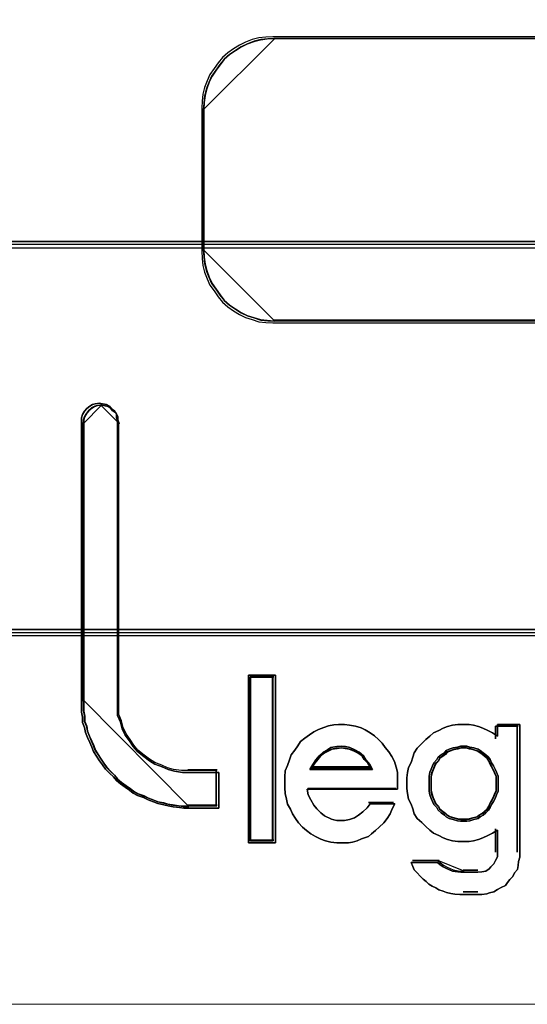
# Model space of a CAD drawing. Header units: millimetres. Extents: x -1290 to 1795, y -4192 to -1311.
# Tile 507 of 656: x 1536.37 to 1537.81, y -3659.39 to -3656.59. Entities that reach past the tile are written whole.
import ezdxf

# ---------------------------------------------------------------- set-up
doc = ezdxf.new("R2010")
doc.units = ezdxf.units.MM
doc.layers.add('30', color=7, linetype='Continuous')
doc.layers.add('45', color=7, linetype='Continuous')
doc.layers.add('Aparatura', color=7, linetype='Continuous', lineweight=13)

# ---------------------------------------------------------------- blocks, each defined once
blk = doc.blocks.new('*U203')
at = {"layer": '30', "color": 7}
for points in [[(764.797637, -262.566695), (117.203183, -262.566695), (117.203183, -264.08627), (117.203183, -285.154976), (117.203183, -286.633482), (764.797637, -286.633482), (764.797637, -285.154976), (764.797637, -264.08627), (764.797637, -262.566695)], [(117.203183, -286.545509), (764.797637, -286.545509), (117.203183, -286.545509)], [(764.797637, -286.545509), (117.203183, -286.545509), (117.203183, -288.04212), (117.203183, -289.621877), (117.203183, -292.157801), (764.797637, -292.157801), (764.797637, -289.621877), (764.797637, -288.04212), (764.797637, -286.545509)], [(764.754661, -286.588598), (117.246158, -286.588598), (117.246158, -288.062228), (117.246158, -289.617727), (117.246158, -292.114713), (764.754661, -292.114713), (764.754661, -289.617727), (764.754661, -288.062228), (764.754661, -286.588598)], [(117.203183, -292.069829), (764.797637, -292.069829), (117.203183, -292.069829)]]:
    blk.add_lwpolyline(points, close=True, dxfattribs=at)
blk = doc.blocks.new('*U206')
at = {"layer": '45', "color": 3}
for points in [[(197.395461, -283.628051), (193.397664, -283.628051), (193.297425, -283.633986), (193.197185, -283.645856), (193.102842, -283.669595), (193.008498, -283.705204), (192.920052, -283.746748), (192.837501, -283.800162), (192.754951, -283.859511), (192.678297, -283.924795), (192.619332, -284.001948), (192.560368, -284.079102), (192.501403, -284.168125), (192.460128, -284.257148), (192.424749, -284.352106), (192.401164, -284.447064), (192.389371, -284.547957), (192.383474, -284.642915), (192.383474, -286.684512), (192.389371, -286.785405), (192.401164, -286.886298), (192.424749, -286.981256), (192.460128, -287.076214), (192.501403, -287.165237), (192.560368, -287.248326), (192.619332, -287.331414), (192.678297, -287.408567), (192.754951, -287.473851), (192.837501, -287.5332), (192.920052, -287.586614), (193.008498, -287.628158), (193.102842, -287.657832), (193.197185, -287.687506), (193.297425, -287.699376), (193.397664, -287.705311), (197.395461, -287.705311)], [(197.395461, -283.628051), (193.397664, -283.628051), (193.297425, -283.633986), (193.197185, -283.645856), (193.102842, -283.669595), (193.008498, -283.705204), (192.920052, -283.746748), (192.837501, -283.800162), (192.754951, -283.859511), (192.678297, -283.924795), (192.619332, -284.001948), (192.560368, -284.079102), (192.501403, -284.168125), (192.460128, -284.257148), (192.424749, -284.352106), (192.401164, -284.447064), (192.389371, -284.547957), (192.383474, -284.642915), (192.383474, -286.684512), (192.389371, -286.785405), (192.401164, -286.886298), (192.424749, -286.981256), (192.460128, -287.076214), (192.501403, -287.165237), (192.560368, -287.248326), (192.619332, -287.331414), (192.678297, -287.408567), (192.754951, -287.473851), (192.837501, -287.5332), (192.920052, -287.586614), (193.008498, -287.628158), (193.102842, -287.657832), (193.197185, -287.687506), (193.297425, -287.699376), (193.397664, -287.705311), (197.395461, -287.705311)], [(197.395461, -283.628051), (193.397664, -283.628051), (193.297425, -283.633986), (193.197185, -283.645856), (193.102842, -283.669595), (193.008498, -283.705204), (192.920052, -283.746748), (192.837501, -283.800162), (192.754951, -283.859511), (192.678297, -283.924795), (192.619332, -284.001948), (192.560368, -284.079102), (192.501403, -284.168125), (192.460128, -284.257148), (192.424749, -284.352106), (192.401164, -284.447064), (192.389371, -284.547957), (192.383474, -284.642915), (192.383474, -286.684512), (192.389371, -286.785405), (192.401164, -286.886298), (192.424749, -286.981256), (192.460128, -287.076214), (192.501403, -287.165237), (192.560368, -287.248326), (192.619332, -287.331414), (192.678297, -287.408567), (192.754951, -287.473851), (192.837501, -287.5332), (192.920052, -287.586614), (193.008498, -287.628158), (193.102842, -287.657832), (193.197185, -287.687506), (193.297425, -287.699376), (193.397664, -287.705311), (197.395461, -287.705311)], [(197.395461, -283.628051), (193.397664, -283.628051), (193.297425, -283.633986), (193.197185, -283.645856), (193.102842, -283.669595), (193.008498, -283.705204), (192.920052, -283.746748), (192.837501, -283.800162), (192.754951, -283.859511), (192.678297, -283.924795), (192.619332, -284.001948), (192.560368, -284.079102), (192.501403, -284.168125), (192.460128, -284.257148), (192.424749, -284.352106), (192.401164, -284.447064), (192.389371, -284.547957), (192.383474, -284.642915), (192.383474, -286.684512), (192.389371, -286.785405), (192.401164, -286.886298), (192.424749, -286.981256), (192.460128, -287.076214), (192.501403, -287.165237), (192.560368, -287.248326), (192.619332, -287.331414), (192.678297, -287.408567), (192.754951, -287.473851), (192.837501, -287.5332), (192.920052, -287.586614), (193.008498, -287.628158), (193.102842, -287.657832), (193.197185, -287.687506), (193.297425, -287.699376), (193.397664, -287.705311), (197.395461, -287.705311)], [(197.395461, -283.628051), (193.397664, -283.628051), (193.297425, -283.633986), (193.197185, -283.645856), (193.102842, -283.669595), (193.008498, -283.705204), (192.920052, -283.746748), (192.837501, -283.800162), (192.754951, -283.859511), (192.678297, -283.924795), (192.619332, -284.001948), (192.560368, -284.079102), (192.501403, -284.168125), (192.460128, -284.257148), (192.424749, -284.352106), (192.401164, -284.447064), (192.389371, -284.547957), (192.383474, -284.642915), (192.383474, -286.684512), (192.389371, -286.785405), (192.401164, -286.886298), (192.424749, -286.981256), (192.460128, -287.076214), (192.501403, -287.165237), (192.560368, -287.248326), (192.619332, -287.331414), (192.678297, -287.408567), (192.754951, -287.473851), (192.837501, -287.5332), (192.920052, -287.586614), (193.008498, -287.628158), (193.102842, -287.657832), (193.197185, -287.687506), (193.297425, -287.699376), (193.397664, -287.705311), (197.395461, -287.705311)], [(197.395461, -283.628051), (193.397664, -283.628051), (193.297425, -283.633986), (193.197185, -283.645856), (193.102842, -283.669595), (193.008498, -283.705204), (192.920052, -283.746748), (192.837501, -283.800162), (192.754951, -283.859511), (192.678297, -283.924795), (192.619332, -284.001948), (192.560368, -284.079102), (192.501403, -284.168125), (192.460128, -284.257148), (192.424749, -284.352106), (192.401164, -284.447064), (192.389371, -284.547957), (192.383474, -284.642915), (192.383474, -286.684512), (192.389371, -286.785405), (192.401164, -286.886298), (192.424749, -286.981256), (192.460128, -287.076214), (192.501403, -287.165237), (192.560368, -287.248326), (192.619332, -287.331414), (192.678297, -287.408567), (192.754951, -287.473851), (192.837501, -287.5332), (192.920052, -287.586614), (193.008498, -287.628158), (193.102842, -287.657832), (193.197185, -287.687506), (193.297425, -287.699376), (193.397664, -287.705311), (197.395461, -287.705311)], [(197.375708, -283.658572), (193.417948, -283.658572), (193.318713, -283.664415), (193.219477, -283.676102), (193.126078, -283.699476), (193.03268, -283.734536), (192.945119, -283.77544), (192.863395, -283.828031), (192.781672, -283.886465), (192.705785, -283.950742), (192.647411, -284.026707), (192.589037, -284.102671), (192.530663, -284.190322), (192.489801, -284.277973), (192.454777, -284.371468), (192.431427, -284.464963), (192.419753, -284.564301), (192.413915, -284.657795), (192.413915, -286.667928), (192.419753, -286.767266), (192.431427, -286.866604), (192.454777, -286.960099), (192.489801, -287.053593), (192.530663, -287.141244), (192.589037, -287.223052), (192.647411, -287.30486), (192.705785, -287.380824), (192.781672, -287.445102), (192.863395, -287.503536), (192.945119, -287.556126), (193.03268, -287.59703), (193.126078, -287.626247), (193.219477, -287.655464), (193.318713, -287.667151), (193.417948, -287.672995), (197.375708, -287.672995)], [(197.375708, -283.658572), (193.417948, -283.658572), (193.318713, -283.664415), (193.219477, -283.676102), (193.126078, -283.699476), (193.03268, -283.734536), (192.945119, -283.77544), (192.863395, -283.828031), (192.781672, -283.886465), (192.705785, -283.950742), (192.647411, -284.026707), (192.589037, -284.102671), (192.530663, -284.190322), (192.489801, -284.277973), (192.454777, -284.371468), (192.431427, -284.464963), (192.419753, -284.564301), (192.413915, -284.657795), (192.413915, -286.667928), (192.419753, -286.767266), (192.431427, -286.866604), (192.454777, -286.960099), (192.489801, -287.053593), (192.530663, -287.141244), (192.589037, -287.223052), (192.647411, -287.30486), (192.705785, -287.380824), (192.781672, -287.445102), (192.863395, -287.503536), (192.945119, -287.556126), (193.03268, -287.59703), (193.126078, -287.626247), (193.219477, -287.655464), (193.318713, -287.667151), (193.417948, -287.672995), (197.375708, -287.672995)], [(197.375708, -283.658572), (193.417948, -283.658572), (193.318713, -283.664415), (193.219477, -283.676102), (193.126078, -283.699476), (193.03268, -283.734536), (192.945119, -283.77544), (192.863395, -283.828031), (192.781672, -283.886465), (192.705785, -283.950742), (192.647411, -284.026707), (192.589037, -284.102671), (192.530663, -284.190322), (192.489801, -284.277973), (192.454777, -284.371468), (192.431427, -284.464963), (192.419753, -284.564301), (192.413915, -284.657795), (192.413915, -286.667928), (192.419753, -286.767266), (192.431427, -286.866604), (192.454777, -286.960099), (192.489801, -287.053593), (192.530663, -287.141244), (192.589037, -287.223052), (192.647411, -287.30486), (192.705785, -287.380824), (192.781672, -287.445102), (192.863395, -287.503536), (192.945119, -287.556126), (193.03268, -287.59703), (193.126078, -287.626247), (193.219477, -287.655464), (193.318713, -287.667151), (193.417948, -287.672995), (197.375708, -287.672995)], [(197.375708, -283.658572), (193.417948, -283.658572), (193.318713, -283.664415), (193.219477, -283.676102), (193.126078, -283.699476), (193.03268, -283.734536), (192.945119, -283.77544), (192.863395, -283.828031), (192.781672, -283.886465), (192.705785, -283.950742), (192.647411, -284.026707), (192.589037, -284.102671), (192.530663, -284.190322), (192.489801, -284.277973), (192.454777, -284.371468), (192.431427, -284.464963), (192.419753, -284.564301), (192.413915, -284.657795), (192.413915, -286.667928), (192.419753, -286.767266), (192.431427, -286.866604), (192.454777, -286.960099), (192.489801, -287.053593), (192.530663, -287.141244), (192.589037, -287.223052), (192.647411, -287.30486), (192.705785, -287.380824), (192.781672, -287.445102), (192.863395, -287.503536), (192.945119, -287.556126), (193.03268, -287.59703), (193.126078, -287.626247), (193.219477, -287.655464), (193.318713, -287.667151), (193.417948, -287.672995), (197.375708, -287.672995)], [(197.375708, -283.658572), (193.417948, -283.658572), (193.318713, -283.664415), (193.219477, -283.676102), (193.126078, -283.699476), (193.03268, -283.734536), (192.945119, -283.77544), (192.863395, -283.828031), (192.781672, -283.886465), (192.705785, -283.950742), (192.647411, -284.026707), (192.589037, -284.102671), (192.530663, -284.190322), (192.489801, -284.277973), (192.454777, -284.371468), (192.431427, -284.464963), (192.419753, -284.564301), (192.413915, -284.657795), (192.413915, -286.667928), (192.419753, -286.767266), (192.431427, -286.866604), (192.454777, -286.960099), (192.489801, -287.053593), (192.530663, -287.141244), (192.589037, -287.223052), (192.647411, -287.30486), (192.705785, -287.380824), (192.781672, -287.445102), (192.863395, -287.503536), (192.945119, -287.556126), (193.03268, -287.59703), (193.126078, -287.626247), (193.219477, -287.655464), (193.318713, -287.667151), (193.417948, -287.672995), (197.375708, -287.672995)], [(197.375708, -283.658572), (193.417948, -283.658572), (193.318713, -283.664415), (193.219477, -283.676102), (193.126078, -283.699476), (193.03268, -283.734536), (192.945119, -283.77544), (192.863395, -283.828031), (192.781672, -283.886465), (192.705785, -283.950742), (192.647411, -284.026707), (192.589037, -284.102671), (192.530663, -284.190322), (192.489801, -284.277973), (192.454777, -284.371468), (192.431427, -284.464963), (192.419753, -284.564301), (192.413915, -284.657795), (192.413915, -286.667928), (192.419753, -286.767266), (192.431427, -286.866604), (192.454777, -286.960099), (192.489801, -287.053593), (192.530663, -287.141244), (192.589037, -287.223052), (192.647411, -287.30486), (192.705785, -287.380824), (192.781672, -287.445102), (192.863395, -287.503536), (192.945119, -287.556126), (193.03268, -287.59703), (193.126078, -287.626247), (193.219477, -287.655464), (193.318713, -287.667151), (193.417948, -287.672995), (197.375708, -287.672995)]]:
    blk.add_lwpolyline(points, dxfattribs=at)
for points in [[(193.427421, -283.651391), (193.326541, -283.657333), (193.225661, -283.669218), (193.130715, -283.692988), (193.035769, -283.728643), (192.946757, -283.770241), (192.86368, -283.823724), (192.780602, -283.883149), (192.703458, -283.948517), (192.644117, -284.02577), (192.584776, -284.103023), (192.525435, -284.192161), (192.483896, -284.281299), (192.448291, -284.37638), (192.424555, -284.47146), (192.412687, -284.572483), (192.406753, -284.667564), (193.427421, -283.651391)], [(203.45146, -283.651391), (193.411305, -283.651391), (203.45146, -283.651391)], [(192.406753, -284.64961), (192.406753, -286.67657), (192.406753, -284.64961)], [(192.406753, -286.660412), (192.412687, -286.76138), (192.424555, -286.862348), (192.448291, -286.957377), (192.483896, -287.052406), (192.525435, -287.141495), (192.584776, -287.224645), (192.644117, -287.307796), (192.703458, -287.385006), (192.780602, -287.450339), (192.86368, -287.509732), (192.946757, -287.563185), (193.035769, -287.604761), (193.130715, -287.634457), (193.225661, -287.664153), (193.326541, -287.676032), (193.427421, -287.681971), (192.406753, -286.660412)], [(203.45146, -287.664018), (193.411305, -287.664018), (203.45146, -287.664018)]]:
    blk.add_lwpolyline(points, close=True, dxfattribs=at)
at = {"layer": '45', "color": 7}
for points in [[(191.095867, -288.925741), (191.144148, -288.961181), (191.168288, -289.008434), (191.168288, -289.055688), (191.186394, -289.102941), (191.186394, -293.095841), (191.186394, -293.196254), (191.186394, -293.296668), (191.22864, -293.391174), (191.25278, -293.485681), (191.295026, -293.574281), (191.355378, -293.656974), (191.409694, -293.739667), (191.470045, -293.810547), (191.560573, -293.881427), (191.639029, -293.940493), (191.717486, -293.987747), (191.820084, -294.029093), (191.904576, -294.064533), (191.995103, -294.08816), (192.109771, -294.10588), (192.212368, -294.10588), (192.628793, -294.10588), (192.628793, -294.613852), (192.212368, -294.613852), (192.127876, -294.613852), (192.067525, -294.607946), (191.976997, -294.596132), (191.904576, -294.584319), (191.844224, -294.566599), (191.759732, -294.548879), (191.699381, -294.525252), (191.620924, -294.495719), (191.554537, -294.466186), (191.470045, -294.436653), (191.409694, -294.401213), (191.355378, -294.359866), (191.295026, -294.318519), (191.22864, -294.271266), (191.168288, -294.224013), (191.126042, -294.170853), (191.071726, -294.117693), (191.011375, -294.058626), (190.969129, -293.99956), (190.926883, -293.940493), (190.884637, -293.87552), (190.842391, -293.810547), (190.81825, -293.745574), (190.788074, -293.6806), (190.757899, -293.609721), (190.727723, -293.538841), (190.715653, -293.467961), (190.685477, -293.397081), (190.685477, -293.320294), (190.673407, -293.249414), (190.673407, -293.172628), (190.673407, -293.095841), (190.673407, -289.102941), (190.673407, -289.055688), (190.685477, -289.008434), (190.715653, -288.961181), (190.745828, -288.925741), (190.788074, -288.890301), (190.83032, -288.866675), (190.866531, -288.854861), (190.926883, -288.848955), (190.969129, -288.854861), (191.02948, -288.866675), (191.071726, -288.890301), (191.095867, -288.925741)], [(191.476014, -293.788782), (191.417652, -293.718675), (191.365127, -293.636883), (191.306765, -293.555091), (191.265912, -293.467457), (191.242567, -293.37398), (191.201714, -293.280504), (191.201714, -293.181185), (191.201714, -293.081867), (191.201714, -289.132489), (191.184205, -289.085751), (191.184205, -289.039013), (191.160861, -288.992274), (191.114171, -288.957221), (191.090826, -288.922167), (191.049973, -288.898798), (190.991611, -288.887113), (190.950758, -288.881271), (190.892396, -288.887113), (190.857379, -288.898798), (190.816526, -288.922167), (190.775673, -288.957221), (190.746492, -288.992274), (190.717311, -289.039013), (190.705638, -289.085751), (190.705638, -289.132489), (190.705638, -293.081867), (190.705638, -293.157816), (190.705638, -293.233766), (190.717311, -293.303873), (190.717311, -293.379823), (190.746492, -293.44993), (190.758164, -293.520037), (190.787345, -293.590144), (190.816526, -293.660252), (190.845707, -293.724517), (190.869051, -293.788782), (190.909905, -293.853047), (190.950758, -293.917312), (190.991611, -293.975735), (191.032465, -294.034157), (191.090826, -294.09258), (191.143352, -294.145161), (191.184205, -294.197741), (191.242567, -294.244479), (191.306765, -294.291217), (191.365127, -294.332113), (191.417652, -294.373009), (191.476014, -294.408063), (191.557721, -294.437274), (191.621919, -294.466486), (191.697789, -294.495697), (191.756151, -294.519066), (191.837858, -294.536593), (191.896219, -294.55412), (191.966254, -294.565804), (192.053796, -294.577489), (192.112158, -294.583331), (192.193865, -294.583331), (192.596561, -294.583331), (192.596561, -294.080896), (192.193865, -294.080896), (192.094649, -294.080896), (191.983762, -294.063369), (191.896219, -294.04), (191.814513, -294.004946), (191.715298, -293.96405), (191.639427, -293.917312), (191.563557, -293.858889), (191.476014, -293.788782)], [(193.432793, -292.721544), (193.432793, -295.111167), (193.049595, -295.111167), (193.049595, -292.721544), (193.432793, -292.721544)], [(193.432793, -295.111167), (193.432793, -292.721544), (193.049595, -292.721544), (193.049595, -295.111167), (193.432793, -295.111167)], [(193.432793, -292.721544), (193.049595, -292.721544), (193.049595, -295.111167), (193.432793, -295.111167), (193.432793, -292.721544)], [(193.432793, -295.111167), (193.432793, -292.721544), (193.049595, -292.721544), (193.049595, -295.111167), (193.432793, -295.111167)], [(193.072873, -292.744884), (193.072873, -295.087827), (193.072873, -292.744884)], [(193.072873, -292.744884), (193.409515, -292.744884), (193.072873, -292.744884)], [(193.402352, -295.07885), (193.402352, -292.75386), (193.080036, -292.75386), (193.080036, -295.07885), (193.402352, -295.07885)], [(193.402352, -292.75386), (193.080036, -292.75386), (193.080036, -295.07885), (193.402352, -295.07885), (193.402352, -292.75386)], [(193.402352, -295.07885), (193.402352, -292.75386), (193.080036, -292.75386), (193.080036, -295.07885), (193.402352, -295.07885)], [(193.393399, -292.744884), (193.393399, -295.087827), (193.393399, -292.744884)], [(194.491608, -293.435671), (194.576596, -293.447812), (194.655513, -293.472094), (194.710148, -293.502448), (194.782995, -293.544942), (194.8437, -293.587437), (194.904406, -293.636002), (194.95297, -293.690637), (194.995464, -293.751344), (195.050099, -293.81205), (195.092593, -293.878827), (195.129017, -293.951675), (195.153299, -294.030593), (195.171511, -294.103441), (195.171511, -294.182359), (195.171511, -294.267348), (195.171511, -294.346266), (193.884551, -294.346266), (193.902763, -294.425185), (193.939186, -294.498032), (193.98168, -294.57088), (194.024174, -294.625516), (194.078809, -294.680151), (194.133444, -294.722646), (194.163797, -294.740858), (194.206291, -294.75907), (194.230573, -294.771211), (194.266997, -294.783352), (194.309491, -294.789423), (194.351985, -294.789423), (194.376267, -294.789423), (194.418761, -294.789423), (194.491608, -294.777282), (194.558384, -294.752999), (194.619089, -294.716575), (194.679795, -294.66801), (194.740501, -294.613374), (194.782995, -294.552668), (195.135087, -294.552668), (195.098664, -294.625516), (195.068311, -294.698363), (195.025817, -294.76514), (194.977253, -294.825847), (194.910476, -294.886553), (194.861912, -294.935118), (194.801206, -294.983683), (194.758712, -295.020107), (194.661583, -295.05046), (194.600878, -295.080813), (194.534102, -295.099025), (194.473396, -295.111167), (194.376267, -295.111167), (194.309491, -295.111167), (194.224503, -295.099025), (194.145586, -295.080813), (194.078809, -295.056531), (194.005963, -295.020107), (193.939186, -294.983683), (193.878481, -294.935118), (193.817775, -294.886553), (193.76314, -294.825847), (193.720646, -294.76514), (193.678152, -294.698363), (193.647799, -294.631586), (193.605305, -294.558739), (193.593164, -294.485891), (193.574953, -294.406973), (193.568882, -294.328054), (193.568882, -294.249136), (193.568882, -294.170218), (193.574953, -294.085229), (193.605305, -294.006311), (193.635658, -293.927392), (193.659941, -293.854545), (193.708505, -293.787768), (193.750999, -293.727061), (193.793493, -293.666355), (193.854199, -293.61779), (193.920975, -293.569225), (193.98168, -293.52673), (194.048457, -293.496377), (194.121303, -293.466024), (194.188079, -293.441741), (194.266997, -293.4296), (194.333773, -293.423529), (194.418761, -293.423529), (194.491608, -293.435671)], [(194.491608, -293.435671), (194.418761, -293.423529), (194.333773, -293.423529), (194.266997, -293.4296), (194.188079, -293.441741), (194.121303, -293.466024), (194.048457, -293.496377), (193.98168, -293.52673), (193.920975, -293.569225), (193.854199, -293.61779), (193.793493, -293.666355), (193.750999, -293.727061), (193.708505, -293.787768), (193.659941, -293.854545), (193.635658, -293.927392), (193.605305, -294.006311), (193.574953, -294.085229), (193.568882, -294.170218), (193.568882, -294.249136), (193.568882, -294.328054), (193.574953, -294.406973), (193.593164, -294.485891), (193.605305, -294.558739), (193.647799, -294.631586), (193.678152, -294.698363), (193.720646, -294.76514), (193.76314, -294.825847), (193.817775, -294.886553), (193.878481, -294.935118), (193.939186, -294.983683), (194.005963, -295.020107), (194.078809, -295.056531), (194.145586, -295.080813), (194.224503, -295.099025), (194.309491, -295.111167), (194.376267, -295.111167), (194.473396, -295.111167), (194.534102, -295.099025), (194.600878, -295.080813), (194.661583, -295.05046), (194.758712, -295.020107), (194.801206, -294.983683), (194.861912, -294.935118), (194.910476, -294.886553), (194.977253, -294.825847), (195.025817, -294.76514), (195.068311, -294.698363), (195.098664, -294.625516), (195.135087, -294.552668), (194.782995, -294.552668), (194.740501, -294.613374), (194.679795, -294.66801), (194.619089, -294.716575), (194.558384, -294.752999), (194.491608, -294.777282), (194.418761, -294.789423), (194.376267, -294.789423), (194.351985, -294.789423), (194.309491, -294.789423), (194.266997, -294.783352), (194.230573, -294.771211), (194.206291, -294.75907), (194.163797, -294.740858), (194.133444, -294.722646), (194.078809, -294.680151), (194.024174, -294.625516), (193.98168, -294.57088), (193.939186, -294.498032), (193.902763, -294.425185), (193.884551, -294.346266), (195.171511, -294.346266), (195.171511, -294.267348), (195.171511, -294.182359), (195.171511, -294.103441), (195.153299, -294.030593), (195.129017, -293.951675), (195.092593, -293.878827), (195.050099, -293.81205), (194.995464, -293.751344), (194.95297, -293.690637), (194.904406, -293.636002), (194.8437, -293.587437), (194.782995, -293.544942), (194.710148, -293.502448), (194.655513, -293.472094), (194.576596, -293.447812), (194.491608, -293.435671)], [(194.333773, -293.423529), (194.266997, -293.4296), (194.188079, -293.441741), (194.121303, -293.466024), (194.048457, -293.496377), (193.98168, -293.52673), (193.920975, -293.569225), (193.854199, -293.61779), (193.793493, -293.666355), (193.750999, -293.727061), (193.708505, -293.787768), (193.659941, -293.854545), (193.635658, -293.927392), (193.605305, -294.006311), (193.574953, -294.085229), (193.568882, -294.170218), (193.568882, -294.249136), (193.568882, -294.328054), (193.574953, -294.406973), (193.593164, -294.485891), (193.605305, -294.558739), (193.647799, -294.631586), (193.678152, -294.698363), (193.720646, -294.76514), (193.76314, -294.825847), (193.817775, -294.886553), (193.878481, -294.935118), (193.939186, -294.983683), (194.005963, -295.020107), (194.078809, -295.056531), (194.145586, -295.080813), (194.224503, -295.099025), (194.309491, -295.111167), (194.376267, -295.111167), (194.473396, -295.111167), (194.534102, -295.099025), (194.600878, -295.080813), (194.661583, -295.05046), (194.758712, -295.020107), (194.801206, -294.983683), (194.861912, -294.935118), (194.910476, -294.886553), (194.977253, -294.825847), (195.025817, -294.76514), (195.068311, -294.698363), (195.098664, -294.625516), (195.135087, -294.552668), (194.782995, -294.552668), (194.740501, -294.613374), (194.679795, -294.66801), (194.619089, -294.716575), (194.558384, -294.752999), (194.491608, -294.777282), (194.418761, -294.789423), (194.376267, -294.789423), (194.351985, -294.789423), (194.309491, -294.789423), (194.266997, -294.783352), (194.230573, -294.771211), (194.206291, -294.75907), (194.163797, -294.740858), (194.133444, -294.722646), (194.078809, -294.680151), (194.024174, -294.625516), (193.98168, -294.57088), (193.939186, -294.498032), (193.902763, -294.425185), (193.884551, -294.346266), (195.171511, -294.346266), (195.171511, -294.267348), (195.171511, -294.182359), (195.171511, -294.103441), (195.153299, -294.030593), (195.129017, -293.951675), (195.092593, -293.878827), (195.050099, -293.81205), (194.995464, -293.751344), (194.95297, -293.690637), (194.904406, -293.636002), (194.8437, -293.587437), (194.782995, -293.544942), (194.710148, -293.502448), (194.655513, -293.472094), (194.576596, -293.447812), (194.491608, -293.435671), (194.418761, -293.423529), (194.333773, -293.423529)], [(194.024174, -294.625516), (193.98168, -294.57088), (193.939186, -294.498032), (193.902763, -294.425185), (193.884551, -294.346266), (195.171511, -294.346266), (195.171511, -294.267348), (195.171511, -294.182359), (195.171511, -294.103441), (195.153299, -294.030593), (195.129017, -293.951675), (195.092593, -293.878827), (195.050099, -293.81205), (194.995464, -293.751344), (194.95297, -293.690637), (194.904406, -293.636002), (194.8437, -293.587437), (194.782995, -293.544942), (194.710148, -293.502448), (194.655513, -293.472094), (194.576596, -293.447812), (194.491608, -293.435671), (194.418761, -293.423529), (194.333773, -293.423529), (194.266997, -293.4296), (194.188079, -293.441741), (194.121303, -293.466024), (194.048457, -293.496377), (193.98168, -293.52673), (193.920975, -293.569225), (193.854199, -293.61779), (193.793493, -293.666355), (193.750999, -293.727061), (193.708505, -293.787768), (193.659941, -293.854545), (193.635658, -293.927392), (193.605305, -294.006311), (193.574953, -294.085229), (193.568882, -294.170218), (193.568882, -294.249136), (193.568882, -294.328054), (193.574953, -294.406973), (193.593164, -294.485891), (193.605305, -294.558739), (193.647799, -294.631586), (193.678152, -294.698363), (193.720646, -294.76514), (193.76314, -294.825847), (193.817775, -294.886553), (193.878481, -294.935118), (193.939186, -294.983683), (194.005963, -295.020107), (194.078809, -295.056531), (194.145586, -295.080813), (194.224503, -295.099025), (194.309491, -295.111167), (194.376267, -295.111167), (194.473396, -295.111167), (194.534102, -295.099025), (194.600878, -295.080813), (194.661583, -295.05046), (194.758712, -295.020107), (194.801206, -294.983683), (194.861912, -294.935118), (194.910476, -294.886553), (194.977253, -294.825847), (195.025817, -294.76514), (195.068311, -294.698363), (195.098664, -294.625516), (195.135087, -294.552668), (194.782995, -294.552668), (194.740501, -294.613374), (194.679795, -294.66801), (194.619089, -294.716575), (194.558384, -294.752999), (194.491608, -294.777282), (194.418761, -294.789423), (194.376267, -294.789423), (194.351985, -294.789423), (194.309491, -294.789423), (194.266997, -294.783352), (194.230573, -294.771211), (194.206291, -294.75907), (194.163797, -294.740858), (194.133444, -294.722646), (194.078809, -294.680151), (194.024174, -294.625516)], [(195.823948, -295.451307), (195.872545, -295.475305), (195.915068, -295.493303), (195.957591, -295.511301), (196.030487, -295.523299), (196.07301, -295.529299), (196.115533, -295.529299), (196.315997, -295.529299), (196.376744, -295.523299), (196.431416, -295.511301), (196.480014, -295.481304), (196.504312, -295.451307), (196.546835, -295.409312), (196.571134, -295.361317), (196.595433, -295.307323), (196.595433, -295.253329), (196.595433, -294.929364), (196.528611, -294.97136), (196.46179, -295.007356), (196.388893, -295.037353), (196.328147, -295.06135), (196.25525, -295.079348), (196.194504, -295.091347), (196.115533, -295.091347), (196.030487, -295.091347), (195.957591, -295.079348), (195.884695, -295.06135), (195.823948, -295.037353), (195.763201, -295.007356), (195.68423, -294.97136), (195.635633, -294.929364), (195.574886, -294.87537), (195.520214, -294.821376), (195.453392, -294.761383), (195.410869, -294.69539), (195.392645, -294.623398), (195.368347, -294.557405), (195.331899, -294.485413), (195.313674, -294.407422), (195.3076, -294.335429), (195.3076, -294.257438), (195.3076, -294.185446), (195.313674, -294.107454), (195.331899, -294.035462), (195.368347, -293.96347), (195.392645, -293.891478), (195.410869, -293.825485), (195.453392, -293.759492), (195.520214, -293.6935), (195.574886, -293.639506), (195.635633, -293.591511), (195.68423, -293.543516), (195.763201, -293.50752), (195.823948, -293.477523), (195.884695, -293.453526), (195.957591, -293.435528), (196.030487, -293.423529), (196.115533, -293.423529), (196.194504, -293.423529), (196.25525, -293.435528), (196.328147, -293.453526), (196.388893, -293.477523), (196.46179, -293.50752), (196.528611, -293.543516), (196.595433, -293.591511), (196.595433, -293.423529), (196.917391, -293.423529), (196.917391, -295.253329), (196.917391, -295.313322), (196.899167, -295.373316), (196.893092, -295.433309), (196.880943, -295.487303), (196.83842, -295.535298), (196.814121, -295.589292), (196.771599, -295.631288), (196.741225, -295.673283), (196.710852, -295.715278), (196.650105, -295.745275), (196.595433, -295.775272), (196.546835, -295.805268), (196.486088, -295.823266), (196.443566, -295.835265), (196.376744, -295.847264), (196.315997, -295.847264), (196.115533, -295.847264), (196.060861, -295.847264), (195.987964, -295.841265), (195.933292, -295.829266), (195.872545, -295.817267), (195.823948, -295.799269), (195.763201, -295.781271), (195.720678, -295.751274), (195.666006, -295.727277), (195.617409, -295.69728), (195.580961, -295.661284), (195.538438, -295.625288), (195.495915, -295.583293), (195.453392, -295.535298), (195.410869, -295.493303), (195.392645, -295.445308), (195.368347, -295.391314), (195.744977, -295.391314), (195.781425, -295.42131), (195.823948, -295.451307)], [(196.917391, -295.253329), (196.917391, -293.423529), (196.595433, -293.423529), (196.595433, -293.591511), (196.528611, -293.543516), (196.46179, -293.50752), (196.388893, -293.477523), (196.328147, -293.453526), (196.25525, -293.435528), (196.194504, -293.423529), (196.115533, -293.423529), (196.030487, -293.423529), (195.957591, -293.435528), (195.884695, -293.453526), (195.823948, -293.477523), (195.763201, -293.50752), (195.68423, -293.543516), (195.635633, -293.591511), (195.574886, -293.639506), (195.520214, -293.6935), (195.453392, -293.759492), (195.410869, -293.825485), (195.392645, -293.891478), (195.368347, -293.96347), (195.331899, -294.035462), (195.313674, -294.107454), (195.3076, -294.185446), (195.3076, -294.257438), (195.3076, -294.335429), (195.313674, -294.407422), (195.331899, -294.485413), (195.368347, -294.557405), (195.392645, -294.623398), (195.410869, -294.69539), (195.453392, -294.761383), (195.520214, -294.821376), (195.574886, -294.87537), (195.635633, -294.929364), (195.68423, -294.97136), (195.763201, -295.007356), (195.823948, -295.037353), (195.884695, -295.06135), (195.957591, -295.079348), (196.030487, -295.091347), (196.115533, -295.091347), (196.194504, -295.091347), (196.25525, -295.079348), (196.328147, -295.06135), (196.388893, -295.037353), (196.46179, -295.007356), (196.528611, -294.97136), (196.595433, -294.929364), (196.595433, -295.253329), (196.595433, -295.307323), (196.571134, -295.361317), (196.546835, -295.409312), (196.504312, -295.451307), (196.480014, -295.481304), (196.431416, -295.511301), (196.376744, -295.523299), (196.315997, -295.529299), (196.115533, -295.529299), (196.07301, -295.529299), (196.030487, -295.523299), (195.957591, -295.511301), (195.915068, -295.493303), (195.872545, -295.475305), (195.823948, -295.451307), (195.781425, -295.42131), (195.744977, -295.391314), (195.368347, -295.391314), (195.392645, -295.445308), (195.410869, -295.493303), (195.453392, -295.535298), (195.495915, -295.583293), (195.538438, -295.625288), (195.580961, -295.661284), (195.617409, -295.69728), (195.666006, -295.727277), (195.720678, -295.751274), (195.763201, -295.781271), (195.823948, -295.799269), (195.872545, -295.817267), (195.933292, -295.829266), (195.987964, -295.841265), (196.060861, -295.847264), (196.115533, -295.847264), (196.315997, -295.847264), (196.376744, -295.847264), (196.443566, -295.835265), (196.486088, -295.823266), (196.546835, -295.805268), (196.595433, -295.775272), (196.650105, -295.745275), (196.710852, -295.715278), (196.741225, -295.673283), (196.771599, -295.631288), (196.814121, -295.589292), (196.83842, -295.535298), (196.880943, -295.487303), (196.893092, -295.433309), (196.899167, -295.373316), (196.917391, -295.313322), (196.917391, -295.253329)], [(196.568215, -293.446869), (196.568215, -293.626405), (196.568215, -293.446869)], [(196.568215, -293.446869), (196.894113, -293.446869), (196.568215, -293.446869)], [(196.876206, -293.446869), (196.876206, -295.244023), (196.876206, -293.446869)], [(194.816963, -294.064472), (194.779208, -293.992268), (194.722575, -293.927284), (194.691113, -293.86952), (194.628188, -293.818977), (194.565263, -293.782874), (194.496046, -293.753992), (194.433121, -293.739551), (194.376489, -293.732331), (194.307272, -293.739551), (194.225469, -293.753992), (194.175129, -293.782874), (194.112205, -293.818977), (194.055572, -293.86952), (194.011525, -293.927284), (193.967477, -293.992268), (193.92343, -294.064472), (194.816963, -294.064472)], [(194.376489, -293.732331), (194.433121, -293.739551), (194.496046, -293.753992), (194.565263, -293.782874), (194.628188, -293.818977), (194.691113, -293.86952), (194.722575, -293.927284), (194.779208, -293.992268), (194.816963, -294.064472), (193.92343, -294.064472), (193.967477, -293.992268), (194.011525, -293.927284), (194.055572, -293.86952), (194.112205, -293.818977), (194.175129, -293.782874), (194.225469, -293.753992), (194.307272, -293.739551), (194.376489, -293.732331)], [(194.376489, -293.732331), (194.433121, -293.739551), (194.496046, -293.753992), (194.565263, -293.782874), (194.628188, -293.818977), (194.691113, -293.86952), (194.722575, -293.927284), (194.779208, -293.992268), (194.816963, -294.064472), (193.92343, -294.064472), (193.967477, -293.992268), (194.011525, -293.927284), (194.055572, -293.86952), (194.112205, -293.818977), (194.175129, -293.782874), (194.225469, -293.753992), (194.307272, -293.739551), (194.376489, -293.732331)], [(194.816963, -294.064472), (193.92343, -294.064472), (193.967477, -293.992268), (194.011525, -293.927284), (194.055572, -293.86952), (194.112205, -293.818977), (194.175129, -293.782874), (194.225469, -293.753992), (194.307272, -293.739551), (194.376489, -293.732331), (194.433121, -293.739551), (194.496046, -293.753992), (194.565263, -293.782874), (194.628188, -293.818977), (194.691113, -293.86952), (194.722575, -293.927284), (194.779208, -293.992268), (194.816963, -294.064472)], [(194.793684, -294.041133), (194.757897, -293.979076), (194.704215, -293.923225), (194.674392, -293.873579), (194.614746, -293.830139), (194.5551, -293.799111), (194.489489, -293.774288), (194.429843, -293.761876), (194.376161, -293.755671), (194.31055, -293.761876), (194.23301, -293.774288), (194.185293, -293.799111), (194.125647, -293.830139), (194.071965, -293.873579), (194.030213, -293.923225), (193.988461, -293.979076), (193.946708, -294.041133), (194.793684, -294.041133)], [(194.784731, -294.033951), (194.7497, -293.975017), (194.697153, -293.921976), (194.667961, -293.874828), (194.609576, -293.833574), (194.55119, -293.804106), (194.486967, -293.780533), (194.428582, -293.768746), (194.376035, -293.762852), (194.311811, -293.768746), (194.235911, -293.780533), (194.189202, -293.804106), (194.130817, -293.833574), (194.078271, -293.874828), (194.037401, -293.921976), (193.996531, -293.975017), (193.955662, -294.033951), (194.784731, -294.033951)], [(196.607609, -294.26645), (196.607609, -294.210554), (196.607609, -294.160869), (196.582676, -294.104972), (196.563976, -294.061498), (196.539043, -294.011812), (196.51411, -293.968337), (196.49541, -293.924862), (196.470477, -293.887598), (196.433078, -293.856545), (196.395678, -293.825491), (196.352045, -293.794438), (196.320879, -293.775806), (196.258546, -293.757174), (196.202447, -293.744752), (196.158814, -293.732331), (196.115181, -293.732331), (196.071549, -293.732331), (196.027916, -293.744752), (195.965583, -293.757174), (195.909484, -293.775806), (195.865851, -293.794438), (195.840918, -293.825491), (195.797285, -293.856545), (195.753652, -293.887598), (195.734952, -293.924862), (195.691319, -293.968337), (195.67262, -294.011812), (195.65392, -294.061498), (195.63522, -294.104972), (195.622754, -294.160869), (195.622754, -294.210554), (195.622754, -294.26645), (195.622754, -294.322347), (195.622754, -294.372032), (195.63522, -294.427928), (195.65392, -294.477614), (195.67262, -294.521089), (195.691319, -294.564563), (195.734952, -294.608038), (195.753652, -294.645302), (195.797285, -294.682566), (195.840918, -294.71362), (195.865851, -294.738463), (195.909484, -294.763305), (195.965583, -294.775727), (196.027916, -294.794359), (196.071549, -294.80057), (196.115181, -294.80057), (196.158814, -294.80057), (196.202447, -294.794359), (196.258546, -294.775727), (196.320879, -294.763305), (196.352045, -294.738463), (196.395678, -294.71362), (196.433078, -294.682566), (196.470477, -294.645302), (196.49541, -294.608038), (196.51411, -294.564563), (196.539043, -294.521089), (196.563976, -294.477614), (196.582676, -294.427928), (196.607609, -294.372032), (196.607609, -294.322347), (196.607609, -294.26645)], [(196.115181, -293.732331), (196.158814, -293.732331), (196.202447, -293.744752), (196.258546, -293.757174), (196.320879, -293.775806), (196.352045, -293.794438), (196.395678, -293.825491), (196.433078, -293.856545), (196.470477, -293.887598), (196.49541, -293.924862), (196.51411, -293.968337), (196.539043, -294.011812), (196.563976, -294.061498), (196.582676, -294.104972), (196.607609, -294.160869), (196.607609, -294.210554), (196.607609, -294.26645), (196.607609, -294.322347), (196.607609, -294.372032), (196.582676, -294.427928), (196.563976, -294.477614), (196.539043, -294.521089), (196.51411, -294.564563), (196.49541, -294.608038), (196.470477, -294.645302), (196.433078, -294.682566), (196.395678, -294.71362), (196.352045, -294.738463), (196.320879, -294.763305), (196.258546, -294.775727), (196.202447, -294.794359), (196.158814, -294.80057), (196.115181, -294.80057), (196.071549, -294.80057), (196.027916, -294.794359), (195.965583, -294.775727), (195.909484, -294.763305), (195.865851, -294.738463), (195.840918, -294.71362), (195.797285, -294.682566), (195.753652, -294.645302), (195.734952, -294.608038), (195.691319, -294.564563), (195.67262, -294.521089), (195.65392, -294.477614), (195.63522, -294.427928), (195.622754, -294.372032), (195.622754, -294.322347), (195.622754, -294.26645), (195.622754, -294.210554), (195.622754, -294.160869), (195.63522, -294.104972), (195.65392, -294.061498), (195.67262, -294.011812), (195.691319, -293.968337), (195.734952, -293.924862), (195.753652, -293.887598), (195.797285, -293.856545), (195.840918, -293.825491), (195.865851, -293.794438), (195.909484, -293.775806), (195.965583, -293.757174), (196.027916, -293.744752), (196.071549, -293.732331), (196.115181, -293.732331)], [(196.582676, -294.104972), (196.607609, -294.160869), (196.607609, -294.210554), (196.607609, -294.26645), (196.607609, -294.322347), (196.607609, -294.372032), (196.582676, -294.427928), (196.563976, -294.477614), (196.539043, -294.521089), (196.51411, -294.564563), (196.49541, -294.608038), (196.470477, -294.645302), (196.433078, -294.682566), (196.395678, -294.71362), (196.352045, -294.738463), (196.320879, -294.763305), (196.258546, -294.775727), (196.202447, -294.794359), (196.158814, -294.80057), (196.115181, -294.80057), (196.071549, -294.80057), (196.027916, -294.794359), (195.965583, -294.775727), (195.909484, -294.763305), (195.865851, -294.738463), (195.840918, -294.71362), (195.797285, -294.682566), (195.753652, -294.645302), (195.734952, -294.608038), (195.691319, -294.564563), (195.67262, -294.521089), (195.65392, -294.477614), (195.63522, -294.427928), (195.622754, -294.372032), (195.622754, -294.322347), (195.622754, -294.26645), (195.622754, -294.210554), (195.622754, -294.160869), (195.63522, -294.104972), (195.65392, -294.061498), (195.67262, -294.011812), (195.691319, -293.968337), (195.734952, -293.924862), (195.753652, -293.887598), (195.797285, -293.856545), (195.840918, -293.825491), (195.865851, -293.794438), (195.909484, -293.775806), (195.965583, -293.757174), (196.027916, -293.744752), (196.071549, -293.732331), (196.115181, -293.732331), (196.158814, -293.732331), (196.202447, -293.744752), (196.258546, -293.757174), (196.320879, -293.775806), (196.352045, -293.794438), (196.395678, -293.825491), (196.433078, -293.856545), (196.470477, -293.887598), (196.49541, -293.924862), (196.51411, -293.968337), (196.539043, -294.011812), (196.563976, -294.061498), (196.582676, -294.104972)], [(196.115181, -294.77723), (196.156752, -294.77723), (196.198322, -294.771291), (196.251769, -294.753473), (196.311155, -294.741594), (196.340848, -294.717837), (196.382418, -294.69408), (196.41805, -294.664383), (196.453682, -294.628747), (196.477436, -294.593112), (196.495252, -294.551537), (196.519006, -294.509962), (196.542761, -294.468386), (196.560576, -294.420872), (196.584331, -294.367418), (196.584331, -294.319904), (196.584331, -294.26645), (196.584331, -294.212997), (196.584331, -294.165482), (196.560576, -294.112029), (196.542761, -294.070453), (196.519006, -294.022939), (196.495252, -293.981364), (196.477436, -293.939789), (196.453682, -293.904153), (196.41805, -293.874457), (196.382418, -293.84476), (196.340848, -293.815064), (196.311155, -293.797246), (196.251769, -293.779428), (196.198322, -293.767549), (196.156752, -293.755671), (196.115181, -293.755671), (196.073611, -293.755671), (196.032041, -293.767549), (195.972655, -293.779428), (195.919208, -293.797246), (195.877637, -293.815064), (195.853883, -293.84476), (195.812313, -293.874457), (195.770743, -293.904153), (195.752927, -293.939789), (195.711357, -293.981364), (195.693541, -294.022939), (195.675725, -294.070453), (195.657909, -294.112029), (195.646032, -294.165482), (195.646032, -294.212997), (195.646032, -294.26645), (195.646032, -294.319904), (195.646032, -294.367418), (195.657909, -294.420872), (195.675725, -294.468386), (195.693541, -294.509962), (195.711357, -294.551537), (195.752927, -294.593112), (195.770743, -294.628747), (195.812313, -294.664383), (195.853883, -294.69408), (195.877637, -294.717837), (195.919208, -294.741594), (195.972655, -294.753473), (196.032041, -294.771291), (196.073611, -294.77723), (196.115181, -294.77723)], [(196.577168, -294.26645), (196.577168, -294.213748), (196.577168, -294.166902), (196.553776, -294.1142), (196.536233, -294.073209), (196.512841, -294.026363), (196.489449, -293.985372), (196.471905, -293.944382), (196.448514, -293.909247), (196.413426, -293.879968), (196.378338, -293.850689), (196.337403, -293.82141), (196.308163, -293.803843), (196.249684, -293.786275), (196.197052, -293.774564), (196.156117, -293.762852), (196.115181, -293.762852), (196.074246, -293.762852), (196.03331, -293.774564), (195.974831, -293.786275), (195.9222, -293.803843), (195.881264, -293.82141), (195.857872, -293.850689), (195.816937, -293.879968), (195.776001, -293.909247), (195.758457, -293.944382), (195.717522, -293.985372), (195.699978, -294.026363), (195.682434, -294.073209), (195.66489, -294.1142), (195.653195, -294.166902), (195.653195, -294.213748), (195.653195, -294.26645), (195.653195, -294.319152), (195.653195, -294.365999), (195.66489, -294.418701), (195.682434, -294.465547), (195.699978, -294.506538), (195.717522, -294.547528), (195.758457, -294.588519), (195.776001, -294.623654), (195.816937, -294.658788), (195.857872, -294.688067), (195.881264, -294.711491), (195.9222, -294.734914), (195.974831, -294.746625), (196.03331, -294.764193), (196.074246, -294.770048), (196.115181, -294.770048), (196.156117, -294.770048), (196.197052, -294.764193), (196.249684, -294.746625), (196.308163, -294.734914), (196.337403, -294.711491), (196.378338, -294.688067), (196.413426, -294.658788), (196.448514, -294.623654), (196.471905, -294.588519), (196.489449, -294.547528), (196.512841, -294.506538), (196.536233, -294.465547), (196.553776, -294.418701), (196.577168, -294.365999), (196.577168, -294.319152), (196.577168, -294.26645)], [(193.946708, -294.024975), (194.793684, -294.024975), (193.946708, -294.024975)], [(193.89478, -294.333776), (195.148232, -294.333776), (193.89478, -294.333776)], [(194.757871, -294.533061), (195.11421, -294.533061), (194.757871, -294.533061)], [(196.568215, -294.911882), (196.568215, -295.244023), (196.568215, -294.911882)], [(193.072873, -295.069873), (193.409515, -295.069873), (193.072873, -295.069873)], [(195.388179, -295.362517), (195.767796, -295.362517), (195.388179, -295.362517)], [(195.749889, -295.362517), (195.7867, -295.395302), (195.829647, -295.428087), (195.878728, -295.454314), (195.921674, -295.473985), (195.96462, -295.493656), (196.038242, -295.50677), (196.081188, -295.513327), (196.124135, -295.513327), (195.749889, -295.362517)], [(196.106228, -295.497169), (196.315734, -295.497169), (196.106228, -295.497169)], [(196.315734, -295.805971), (196.106228, -295.805971), (196.315734, -295.805971)]]:
    blk.add_lwpolyline(points, close=True, dxfattribs=at)
at = {"layer": '45', "color": 1}
for points in [[(191.470045, -293.810547), (191.409694, -293.739667), (191.355378, -293.656974), (191.295026, -293.574281), (191.25278, -293.485681), (191.22864, -293.391174), (191.186394, -293.296668), (191.186394, -293.196254), (191.186394, -293.095841), (191.186394, -289.102941), (191.168288, -289.055688), (191.168288, -289.008434), (191.144148, -288.961181), (191.095867, -288.925741), (191.071726, -288.890301), (191.02948, -288.866675), (190.969129, -288.854861), (190.926883, -288.848955), (190.866531, -288.854861), (190.83032, -288.866675), (190.788074, -288.890301), (190.745828, -288.925741), (190.715653, -288.961181), (190.685477, -289.008434), (190.673407, -289.055688), (190.673407, -289.102941), (190.673407, -293.095841), (190.673407, -293.172628), (190.673407, -293.249414), (190.685477, -293.320294), (190.685477, -293.397081), (190.715653, -293.467961), (190.727723, -293.538841), (190.757899, -293.609721), (190.788074, -293.6806), (190.81825, -293.745574), (190.842391, -293.810547), (190.884637, -293.87552), (190.926883, -293.940493), (190.969129, -293.99956), (191.011375, -294.058626), (191.071726, -294.117693), (191.126042, -294.170853), (191.168288, -294.224013), (191.22864, -294.271266), (191.295026, -294.318519), (191.355378, -294.359866), (191.409694, -294.401213), (191.470045, -294.436653), (191.554537, -294.466186), (191.620924, -294.495719), (191.699381, -294.525252), (191.759732, -294.548879), (191.844224, -294.566599), (191.904576, -294.584319), (191.976997, -294.596132), (192.067525, -294.607946), (192.127876, -294.613852), (192.212368, -294.613852), (192.628793, -294.613852), (192.628793, -294.10588), (192.212368, -294.10588), (192.109771, -294.10588), (191.995103, -294.08816), (191.904576, -294.064533), (191.820084, -294.029093), (191.717486, -293.987747), (191.639029, -293.940493), (191.560573, -293.881427), (191.470045, -293.810547)], [(190.95991, -288.872294), (190.897238, -288.878557), (190.859634, -288.891083), (190.815763, -288.916135), (190.771892, -288.953712), (190.740556, -288.991289), (190.70922, -289.041392), (190.696685, -289.091495), (190.696685, -289.141598), (190.95991, -288.872294)], [(191.210601, -289.141598), (191.191861, -289.091495), (191.191861, -289.041392), (191.166876, -288.991289), (191.116904, -288.953712), (191.091918, -288.916135), (191.048193, -288.891083), (190.985729, -288.878557), (190.942004, -288.872294), (191.210601, -289.141598)], [(190.696685, -289.123645), (190.696685, -293.089593), (190.696685, -289.123645)], [(191.192694, -289.123645), (191.192694, -293.089593), (191.192694, -289.123645)], [(193.432793, -292.721544), (193.049595, -292.721544), (193.049595, -295.111167), (193.432793, -295.111167), (193.432793, -292.721544)], [(193.402352, -292.75386), (193.080036, -292.75386), (193.080036, -295.07885), (193.402352, -295.07885), (193.402352, -292.75386)], [(190.696685, -293.073434), (190.696685, -293.150174), (190.696685, -293.226913), (190.708496, -293.297749), (190.708496, -293.374489), (190.738025, -293.445325), (190.749836, -293.516161), (190.779364, -293.586998), (190.808892, -293.657834), (190.83842, -293.722767), (190.862043, -293.787701), (190.903382, -293.852634), (190.944721, -293.917567), (190.986061, -293.976598), (191.0274, -294.035628), (191.086456, -294.094658), (191.139607, -294.147785), (191.180946, -294.200913), (191.240002, -294.248137), (191.304964, -294.295361), (191.36402, -294.336682), (191.417171, -294.378004), (191.476227, -294.413422), (191.558906, -294.442937), (191.623868, -294.472452), (191.700641, -294.501967), (191.759697, -294.525579), (191.842376, -294.543288), (191.901432, -294.560997), (191.9723, -294.572804), (192.060884, -294.58461), (192.11994, -294.590513), (192.202619, -294.590513), (190.696685, -293.073434)], [(195.171511, -294.346266), (195.171511, -294.267348), (195.171511, -294.182359), (195.171511, -294.103441), (195.153299, -294.030593), (195.129017, -293.951675), (195.092593, -293.878827), (195.050099, -293.81205), (194.995464, -293.751344), (194.95297, -293.690637), (194.904406, -293.636002), (194.8437, -293.587437), (194.782995, -293.544942), (194.710148, -293.502448), (194.655513, -293.472094), (194.576596, -293.447812), (194.491608, -293.435671), (194.418761, -293.423529), (194.333773, -293.423529), (194.266997, -293.4296), (194.188079, -293.441741), (194.121303, -293.466024), (194.048457, -293.496377), (193.98168, -293.52673), (193.920975, -293.569225), (193.854199, -293.61779), (193.793493, -293.666355), (193.750999, -293.727061), (193.708505, -293.787768), (193.659941, -293.854545), (193.635658, -293.927392), (193.605305, -294.006311), (193.574953, -294.085229), (193.568882, -294.170218), (193.568882, -294.249136), (193.568882, -294.328054), (193.574953, -294.406973), (193.593164, -294.485891), (193.605305, -294.558739), (193.647799, -294.631586), (193.678152, -294.698363), (193.720646, -294.76514), (193.76314, -294.825847), (193.817775, -294.886553), (193.878481, -294.935118), (193.939186, -294.983683), (194.005963, -295.020107), (194.078809, -295.056531), (194.145586, -295.080813), (194.224503, -295.099025), (194.309491, -295.111167), (194.376267, -295.111167), (194.473396, -295.111167), (194.534102, -295.099025), (194.600878, -295.080813), (194.661583, -295.05046), (194.758712, -295.020107), (194.801206, -294.983683), (194.861912, -294.935118), (194.910476, -294.886553), (194.977253, -294.825847), (195.025817, -294.76514), (195.068311, -294.698363), (195.098664, -294.625516), (195.135087, -294.552668), (194.782995, -294.552668), (194.740501, -294.613374), (194.679795, -294.66801), (194.619089, -294.716575), (194.558384, -294.752999), (194.491608, -294.777282), (194.418761, -294.789423), (194.376267, -294.789423), (194.351985, -294.789423), (194.309491, -294.789423), (194.266997, -294.783352), (194.230573, -294.771211), (194.206291, -294.75907), (194.163797, -294.740858), (194.133444, -294.722646), (194.078809, -294.680151), (194.024174, -294.625516), (193.98168, -294.57088), (193.939186, -294.498032), (193.902763, -294.425185), (193.884551, -294.346266), (195.171511, -294.346266)], [(194.816963, -294.064472), (193.92343, -294.064472), (193.967477, -293.992268), (194.011525, -293.927284), (194.055572, -293.86952), (194.112205, -293.818977), (194.175129, -293.782874), (194.225469, -293.753992), (194.307272, -293.739551), (194.376489, -293.732331), (194.433121, -293.739551), (194.496046, -293.753992), (194.565263, -293.782874), (194.628188, -293.818977), (194.691113, -293.86952), (194.722575, -293.927284), (194.779208, -293.992268), (194.816963, -294.064472)], [(196.115181, -293.732331), (196.158814, -293.732331), (196.202447, -293.744752), (196.258546, -293.757174), (196.320879, -293.775806), (196.352045, -293.794438), (196.395678, -293.825491), (196.433078, -293.856545), (196.470477, -293.887598), (196.49541, -293.924862), (196.51411, -293.968337), (196.539043, -294.011812), (196.563976, -294.061498), (196.582676, -294.104972), (196.607609, -294.160869), (196.607609, -294.210554), (196.607609, -294.26645), (196.607609, -294.322347), (196.607609, -294.372032), (196.582676, -294.427928), (196.563976, -294.477614), (196.539043, -294.521089), (196.51411, -294.564563), (196.49541, -294.608038), (196.470477, -294.645302), (196.433078, -294.682566), (196.395678, -294.71362), (196.352045, -294.738463), (196.320879, -294.763305), (196.258546, -294.775727), (196.202447, -294.794359), (196.158814, -294.80057), (196.115181, -294.80057), (196.071549, -294.80057), (196.027916, -294.794359), (195.965583, -294.775727), (195.909484, -294.763305), (195.865851, -294.738463), (195.840918, -294.71362), (195.797285, -294.682566), (195.753652, -294.645302), (195.734952, -294.608038), (195.691319, -294.564563), (195.67262, -294.521089), (195.65392, -294.477614), (195.63522, -294.427928), (195.622754, -294.372032), (195.622754, -294.322347), (195.622754, -294.26645), (195.622754, -294.210554), (195.622754, -294.160869), (195.63522, -294.104972), (195.65392, -294.061498), (195.67262, -294.011812), (195.691319, -293.968337), (195.734952, -293.924862), (195.753652, -293.887598), (195.797285, -293.856545), (195.840918, -293.825491), (195.865851, -293.794438), (195.909484, -293.775806), (195.965583, -293.757174), (196.027916, -293.744752), (196.071549, -293.732331), (196.115181, -293.732331)], [(192.184712, -294.071654), (192.605514, -294.071654), (192.184712, -294.071654)], [(192.587608, -294.071654), (192.587608, -294.590513), (192.587608, -294.071654)], [(192.184712, -294.574354), (192.605514, -294.574354), (192.184712, -294.574354)]]:
    blk.add_lwpolyline(points, close=True, dxfattribs=at)

msp = doc.modelspace()

# ---------------------------------------------------------------- linework, layer by layer
at = {"layer": 'Aparatura', "color": 7, "lineweight": 13}
msp.add_lwpolyline([(1542.0388, -3659.3921), (1412.53, -3659.3921), (1412.53, -3650.4182), (1542.0388, -3650.4182), (1542.0388, -3659.3921)], close=True, dxfattribs=at)
msp.add_lwpolyline([(1412.53, -3659.3917), (1542.0388, -3659.3917)], dxfattribs=at)

# ---------------------------------------------------------------- block references
at = {"layer": 'Aparatura', "color": 7, "lineweight": 13, "xscale": 0.2, "yscale": 0.2, "zscale": 0.2}
for name, p in [('*U206', (1498.4104, -3599.9102)), ('*U203', (1388.9844, -3599.9102))]:
    msp.add_blockref(name, p, dxfattribs=at)

doc.saveas('drawing.dxf')
